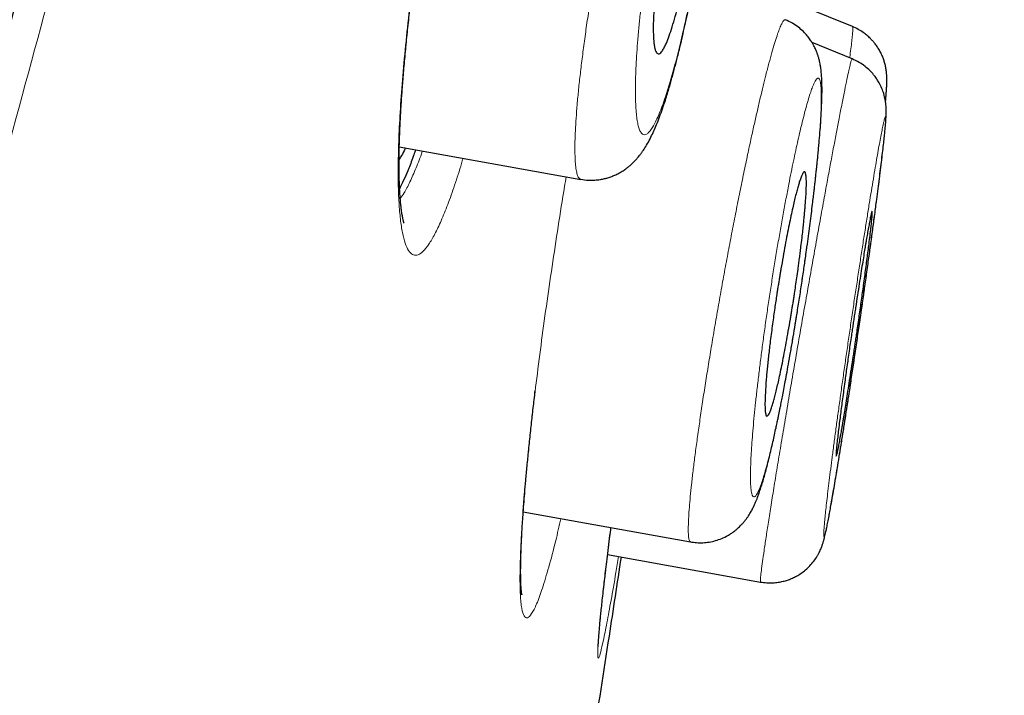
# Model space of a CAD drawing. Header units: millimetres. Extents: x 8 to 473, y 11 to 654.
# Tile 650 of 656: x 464.27 to 471.49, y 616.28 to 621.23. Entities that reach past the tile are written whole.
import ezdxf

# ---------------------------------------------------------------- set-up
doc = ezdxf.new("R2010")
doc.units = ezdxf.units.MM

msp = doc.modelspace()

# ---------------------------------------------------------------- linework, layer by layer
at = {"color": 7, "linetype": 'Continuous', "lineweight": 30}
for p, q in [((470.3811, 621.1838), (469.3087, 621.6206)), ((469.8869, 621.2333), (469.8871, 621.2333)), ((470.3805, 621.182), (470.3804, 621.1821)), ((470.3774, 620.9472), (470.0836, 621.0668)), ((467.0561, 620.3013), (468.3882, 620.0625)), ((468.3885, 620.064), (468.3883, 620.0641)), ((467.9653, 617.6212), (469.1919, 617.4014)), ((468.5843, 617.3079), (469.706, 617.1069))]:
    msp.add_line(p, q, dxfattribs=at)
at = {"color": 8, "linetype": 'Continuous', "lineweight": 0, "flags": 128}
for points in [[(467.0479, 620.1908), (467.0531, 620.2146), (467.0549, 620.2382)], [(468.0051, 618.073), (468.0052, 618.0739), (468.0056, 618.0796)]]:
    msp.add_lwpolyline(points, dxfattribs=at)
at = {"color": 7, "linetype": 'Continuous', "lineweight": 30}
for points, knots in [([(470.1608, 650.2847), (470.1654, 650.2685), (470.1751, 650.2342), (470.1654, 650.1301), (470.1214, 649.9157), (470.0193, 649.5055), (469.8502, 648.8522), (469.6064, 647.9407), (469.2849, 646.7779), (468.8814, 645.329), (468.4353, 643.7426), (467.9675, 642.0862), (467.5037, 640.4457), (466.9694, 638.5517), (466.3595, 636.3746), (465.6859, 633.9339), (464.9217, 631.1515), (464.0772, 628.0633), (463.1636, 624.7138), (462.2419, 621.3307), (461.3169, 617.9384), (460.0873, 613.4266), (458.5443, 607.7908), (456.6918, 601.0441), (454.8383, 594.3309), (452.9864, 587.6382), (451.1612, 581.0945), (449.3675, 574.6805), (447.6064, 568.3986), (446.0876, 562.982), (444.8124, 558.4382), (443.7808, 554.7617), (442.754, 551.1009), (442.091, 548.7319), (441.7579, 547.5418)], [0, 0, 0, 0, 0.026643, 0.056461, 0.086551, 0.11684, 0.14723, 0.177651, 0.208116, 0.238721, 0.269551, 0.290293, 0.311234, 0.332423, 0.353891, 0.375326, 0.396544, 0.421695, 0.446548, 0.471138, 0.49552, 0.519728, 0.567844, 0.615722, 0.66337, 0.710804, 0.758299, 0.802852, 0.847609, 0.892545, 0.919139, 0.945881, 0.972812, 1, 1, 1, 1]), ([(471.4836, 648.3303), (471.4879, 648.3155), (471.497, 648.2838), (471.4877, 648.1781), (471.4456, 647.9599), (471.3474, 647.5483), (471.1956, 646.941), (470.9982, 646.1797), (470.7686, 645.319), (470.4898, 644.2895), (470.1584, 643.0731), (469.787, 641.7247), (469.3798, 640.2544), (468.9431, 638.6817), (468.4864, 637.039), (468.0241, 635.3663), (467.5731, 633.7197), (467.092, 631.9576), (466.5304, 629.9002), (465.8857, 627.5387), (465.1596, 624.8816), (464.4179, 622.1717), (463.6656, 619.4295), (462.906, 616.6678), (461.888, 612.9715), (460.6042, 608.3349), (459.0557, 602.7627), (457.5018, 597.1937), (455.9437, 591.6319), (454.3834, 586.0743), (452.8986, 580.8141), (451.495, 575.8491), (450.1724, 571.1824), (448.8505, 566.5241), (447.6958, 562.4581), (446.7083, 558.9853), (445.8879, 556.0994), (445.0749, 553.2398), (444.2714, 550.4099), (443.7526, 548.575), (443.4929, 547.6567)], [0, 0, 0, 0, 0.0263947, 0.0567135, 0.0870843, 0.1174919, 0.1479186, 0.1722719, 0.1966285, 0.2209895, 0.2453683, 0.2697732, 0.2901329, 0.310517, 0.330927, 0.3462517, 0.3615813, 0.3769064, 0.39222, 0.4126117, 0.4329787, 0.453321, 0.473641, 0.4939369, 0.5142124, 0.554725, 0.5952005, 0.6356391, 0.6760307, 0.7163943, 0.7567769, 0.7907369, 0.8247232, 0.8587319, 0.8927619, 0.9141655, 0.9355885, 0.9570317, 0.9784983, 1, 1, 1, 1]), ([(460.6444, 608.3027), (461.1173, 610.0138), (461.8997, 612.8448), (462.9824, 616.7754), (463.8979, 620.0971), (464.8013, 623.3755), (465.6855, 626.583), (466.4915, 629.5046), (467.2094, 632.104), (467.8358, 634.3654), (468.4043, 636.404), (468.9075, 638.1972), (469.3495, 639.7726), (469.7997, 641.3816), (470.2317, 642.9392), (470.6217, 644.358), (470.9311, 645.4997), (471.19, 646.4851), (471.3738, 647.2217), (471.4627, 647.6035), (471.4684, 647.6886), (471.471, 647.7274)], [0, 0, 0, 0, 0.07218, 0.119423, 0.16681, 0.214126, 0.261298, 0.30868, 0.348246, 0.387639, 0.427185, 0.466788, 0.506244, 0.54568, 0.604911, 0.663838, 0.722099, 0.780103, 0.857413, 0.935071, 1, 1, 1, 1]), ([(468.388, 620.0628), (468.406, 620.0603), (468.4398, 620.0555), (468.4879, 620.0562), (468.5281, 620.0607), (468.5596, 620.0671), (468.5832, 620.0735), (468.6056, 620.0807), (468.6307, 620.0903), (468.661, 620.1045), (468.6903, 620.1212), (468.7161, 620.1385), (468.7366, 620.1543), (468.7523, 620.1675), (468.7664, 620.1804), (468.7814, 620.1952), (468.7983, 620.2133), (468.8152, 620.2335), (468.8295, 620.2521), (468.8411, 620.2683), (468.8573, 620.2924), (468.878, 620.3265), (468.9014, 620.3708), (468.9233, 620.4174), (468.9442, 620.4662), (468.9655, 620.5207), (468.9871, 620.5806), (469.0063, 620.6383), (469.0227, 620.6908), (469.036, 620.7351), (469.048, 620.7765), (469.0592, 620.8167), (469.0703, 620.8573), (469.0812, 620.8987), (469.0924, 620.9424), (469.1045, 620.9906), (469.1182, 621.0474), (469.1338, 621.114), (469.1513, 621.1914), (469.17, 621.2776), (469.1883, 621.3657), (469.2061, 621.4546), (469.2228, 621.5415), (469.2391, 621.63), (469.2547, 621.7175), (469.2703, 621.8097), (469.286, 621.9059), (469.3013, 622.0053), (469.3153, 622.1003), (469.3292, 622.2), (469.3427, 622.3028), (469.3557, 622.4092), (469.3668, 622.5067), (469.3765, 622.5986), (469.385, 622.686), (469.3927, 622.7737), (469.3983, 622.8465), (469.4023, 622.9045), (469.4048, 622.9463), (469.4069, 622.9837), (469.4084, 623.0155), (469.4096, 623.0419), (469.4104, 623.0638), (469.411, 623.0821), (469.4116, 623.1001), (469.4121, 623.12), (469.4126, 623.1438), (469.413, 623.1713), (469.4132, 623.2027), (469.4131, 623.2354), (469.4126, 623.2688), (469.4117, 623.302), (469.4102, 623.3371), (469.4083, 623.3688), (469.4062, 623.3953), (469.4044, 623.4149), (469.4027, 623.4314), (469.4005, 623.4501), (469.3973, 623.4735), (469.3928, 623.5014), (469.3871, 623.531), (469.3802, 623.5601), (469.3726, 623.5875), (469.364, 623.6136), (469.355, 623.6372), (469.3453, 623.6596), (469.3338, 623.6831), (469.3192, 623.7091), (469.3051, 623.7307), (469.2931, 623.7471), (469.285, 623.7577), (469.2764, 623.7681), (469.2663, 623.7796), (469.2514, 623.7953), (469.2294, 623.8161), (469.1981, 623.8409), (469.1583, 623.8668), (469.1275, 623.8807), (469.111, 623.8881)], [0, 0, 0, 0, 0.010985, 0.020597, 0.02866, 0.035049, 0.039684, 0.043276, 0.049422, 0.056532, 0.064545, 0.072151, 0.077827, 0.082441, 0.086766, 0.092347, 0.099215, 0.106821, 0.113482, 0.119453, 0.125175, 0.140822, 0.158658, 0.175239, 0.191937, 0.210218, 0.228744, 0.247202, 0.260452, 0.27199, 0.282099, 0.291978, 0.301774, 0.311317, 0.321066, 0.33181, 0.343596, 0.358252, 0.374248, 0.39158, 0.410243, 0.426128, 0.442837, 0.459509, 0.47568, 0.491357, 0.51028, 0.528467, 0.545925, 0.562654, 0.583819, 0.603678, 0.62339, 0.64061, 0.658431, 0.676851, 0.695867, 0.706068, 0.716066, 0.724949, 0.732673, 0.739238, 0.744641, 0.74921, 0.753284, 0.758429, 0.764678, 0.772037, 0.780595, 0.790727, 0.799643, 0.809538, 0.820426, 0.832214, 0.840525, 0.847303, 0.852542, 0.857504, 0.866143, 0.876177, 0.886309, 0.8963, 0.905486, 0.913581, 0.92098, 0.927018, 0.933475, 0.940841, 0.948795, 0.951868, 0.954863, 0.957781, 0.960782, 0.964734, 0.97119, 0.979286, 0.988936, 1, 1, 1, 1]), ([(467.0549, 620.2382), (467.0552, 620.2568), (467.0558, 620.2917), (467.0572, 620.3429), (467.0588, 620.3882), (467.0603, 620.4269), (467.0617, 620.4587), (467.0629, 620.4827), (467.0638, 620.4997), (467.0644, 620.5121), (467.065, 620.5233), (467.0657, 620.5355), (467.0664, 620.5489), (467.0677, 620.5713), (467.0697, 620.6046), (467.0726, 620.6493), (467.0761, 620.6989), (467.0801, 620.7531), (467.0848, 620.8136), (467.0922, 620.9017), (467.1027, 621.0169), (467.117, 621.1587), (467.1327, 621.3023), (467.1497, 621.447), (467.1679, 621.5923), (467.1884, 621.747), (467.2115, 621.9113), (467.2375, 622.0855), (467.265, 622.2602), (467.294, 622.4353), (467.3228, 622.6006), (467.3509, 622.7554), (467.378, 622.8997), (467.4058, 623.0426), (467.4306, 623.1661), (467.4462, 623.2408), (467.4521, 623.2693)], [0, 0, 0, 0, 0.026159, 0.049104, 0.068829, 0.085325, 0.098588, 0.10861, 0.115076, 0.119294, 0.12371, 0.128573, 0.133884, 0.139642, 0.154984, 0.172816, 0.190844, 0.210861, 0.232868, 0.256678, 0.305027, 0.352719, 0.399735, 0.446057, 0.491671, 0.536566, 0.589482, 0.641768, 0.693983, 0.746188, 0.798431, 0.84201, 0.88563, 0.929291, 0.973073, 1, 1, 1, 1]), ([(468.9554, 620.9836), (468.9593, 620.9841), (468.9671, 620.985), (468.9803, 620.9983), (468.9945, 621.0198), (469.0113, 621.0529), (469.0306, 621.0999), (469.0525, 621.1632), (469.0749, 621.237), (469.0974, 621.321), (469.1202, 621.4151), (469.1412, 621.51), (469.1601, 621.6023), (469.1735, 621.6718), (469.1833, 621.7253), (469.1897, 621.7616), (469.196, 621.7982), (469.2022, 621.8352), (469.2111, 621.8902), (469.2226, 621.9651), (469.2322, 622.0343), (469.2383, 622.0804), (469.2412, 622.1025), (469.244, 622.1247), (469.2467, 622.1471), (469.2494, 622.1696), (469.252, 622.1921), (469.2554, 622.2224), (469.2596, 622.2631), (469.2647, 622.3162), (469.2698, 622.3759), (469.2744, 622.4406), (469.2777, 622.5035), (469.2794, 622.5593), (469.2797, 622.6048), (469.279, 622.6351), (469.2781, 622.6544), (469.2775, 622.6656), (469.2767, 622.6758), (469.276, 622.6849), (469.2751, 622.6932), (469.2736, 622.7068), (469.271, 622.7241), (469.2669, 622.7423), (469.2621, 622.756), (469.2568, 622.7657), (469.2511, 622.7716), (469.2435, 622.7745), (469.2335, 622.7716), (469.2206, 622.7589), (469.2067, 622.7374), (469.1902, 622.7044), (469.171, 622.6574), (469.1491, 622.594), (469.1266, 622.5199), (469.1038, 622.4356), (469.0807, 622.3412), (469.0594, 622.2462), (469.0402, 622.1541), (469.0261, 622.0818), (469.0151, 622.0226), (469.007, 621.9773), (468.9991, 621.9315), (468.989, 621.8702), (468.9767, 621.7919), (468.9666, 621.7211), (468.9601, 621.6726), (468.9567, 621.6469), (468.9535, 621.6211), (468.9503, 621.5952), (468.9472, 621.5692), (468.9437, 621.5383), (468.9397, 621.5012), (468.9353, 621.4567), (468.931, 621.4086), (468.9269, 621.3577), (468.9234, 621.3048), (468.9206, 621.2493), (468.9191, 621.1964), (468.919, 621.1499), (468.9199, 621.1201), (468.9208, 621.102), (468.9214, 621.0926), (468.922, 621.0839), (468.9227, 621.0761), (468.9234, 621.069), (468.9241, 621.0626), (468.9261, 621.0458), (468.9301, 621.0227), (468.9374, 621.0005), (468.9452, 620.9877), (468.951, 620.9856), (468.9534, 620.9846)], [0, 0, 0, 0, 0.016531, 0.032809, 0.048836, 0.064617, 0.085274, 0.105509, 0.125331, 0.145152, 0.16539, 0.186058, 0.20185, 0.217892, 0.224382, 0.230912, 0.237484, 0.244097, 0.250752, 0.266918, 0.284161, 0.288181, 0.292257, 0.296386, 0.300571, 0.304809, 0.309103, 0.31345, 0.322302, 0.332994, 0.345527, 0.359898, 0.376109, 0.390705, 0.403971, 0.415906, 0.420231, 0.424351, 0.428266, 0.431975, 0.435479, 0.438777, 0.450092, 0.461059, 0.471679, 0.481953, 0.49188, 0.501461, 0.517925, 0.534156, 0.550158, 0.565934, 0.586616, 0.60691, 0.626827, 0.646768, 0.667075, 0.687759, 0.703528, 0.719517, 0.727598, 0.735736, 0.74393, 0.752181, 0.768553, 0.785839, 0.79052, 0.795263, 0.80007, 0.804939, 0.809872, 0.814867, 0.822762, 0.831679, 0.841618, 0.85258, 0.864564, 0.877571, 0.892816, 0.906435, 0.918429, 0.922103, 0.925592, 0.928897, 0.932017, 0.934953, 0.937705, 0.940272, 0.957265, 0.973406, 0.988696, 1, 1, 1, 1]), ([(469.1919, 617.4016), (469.2068, 617.3994), (469.237, 617.395), (469.2833, 617.3948), (469.33, 617.3997), (469.3763, 617.41), (469.4225, 617.4262), (469.4598, 617.4445), (469.4892, 617.4624), (469.5114, 617.4779), (469.535, 617.4969), (469.557, 617.5174), (469.5753, 617.5371), (469.5903, 617.5548), (469.6035, 617.5723), (469.6161, 617.5904), (469.6296, 617.6118), (469.6439, 617.6374), (469.6567, 617.6633), (469.6666, 617.6853), (469.6759, 617.7077), (469.6835, 617.7272), (469.6888, 617.7415), (469.6934, 617.7543), (469.6988, 617.7698), (469.7068, 617.7938), (469.7176, 617.8276), (469.7306, 617.8715), (469.7438, 617.919), (469.7573, 617.9701), (469.7708, 618.0239), (469.7841, 618.0793), (469.7967, 618.134), (469.8084, 618.1866), (469.8186, 618.2333), (469.827, 618.2731), (469.8338, 618.3055), (469.8395, 618.3335), (469.8448, 618.3595), (469.8507, 618.3885), (469.8578, 618.4244), (469.8665, 618.4688), (469.8766, 618.5211), (469.888, 618.5815), (469.9007, 618.6504), (469.9147, 618.728), (469.9298, 618.8138), (469.9455, 618.9049), (469.961, 618.9979), (469.9771, 619.0974), (469.9937, 619.2029), (470.0105, 619.3135), (470.0263, 619.421), (470.0401, 619.5182), (470.052, 619.6053), (470.0624, 619.6828), (470.0721, 619.7575), (470.0811, 619.8286), (470.0887, 619.8905), (470.0949, 619.9421), (470.0997, 619.9831), (470.1036, 620.0173), (470.1067, 620.045), (470.1091, 620.0666), (470.1111, 620.0845), (470.113, 620.1024), (470.1154, 620.1241), (470.1182, 620.1513), (470.1216, 620.1837), (470.1253, 620.2211), (470.1293, 620.2626), (470.1333, 620.3056), (470.1382, 620.3612), (470.1434, 620.4251), (470.1483, 620.494), (470.1519, 620.5548), (470.1545, 620.6085), (470.1561, 620.6565), (470.157, 620.7001), (470.157, 620.7398), (470.1564, 620.7715), (470.1554, 620.7974), (470.1543, 620.8175), (470.1528, 620.837), (470.151, 620.8561), (470.1484, 620.8779), (470.1441, 620.905), (470.1384, 620.9327), (470.1317, 620.9579), (470.1248, 620.9795), (470.1163, 621.0025), (470.1072, 621.0234), (470.0974, 621.0433), (470.0861, 621.0635), (470.0702, 621.0884), (470.0483, 621.1174), (470.0196, 621.1488), (469.9831, 621.1807), (469.9388, 621.2111), (469.9049, 621.2265), (469.8873, 621.2345)], [0, 0, 0, 0, 0.008513, 0.017224, 0.026084, 0.035038, 0.04403, 0.053597, 0.058765, 0.064183, 0.069677, 0.076844, 0.082903, 0.088426, 0.093478, 0.099314, 0.107116, 0.116805, 0.126582, 0.135753, 0.143891, 0.150928, 0.156806, 0.162682, 0.16941, 0.176987, 0.192179, 0.207629, 0.223102, 0.23861, 0.254444, 0.269616, 0.283669, 0.29662, 0.308486, 0.316973, 0.324347, 0.330566, 0.335762, 0.341576, 0.349533, 0.358926, 0.369753, 0.382014, 0.395705, 0.410823, 0.427364, 0.444886, 0.462127, 0.479007, 0.499611, 0.519689, 0.53925, 0.558296, 0.573161, 0.587691, 0.601882, 0.615731, 0.628826, 0.638383, 0.646671, 0.65369, 0.65944, 0.663922, 0.667319, 0.670711, 0.675334, 0.681187, 0.688271, 0.696586, 0.706131, 0.716549, 0.726758, 0.746336, 0.764803, 0.782163, 0.798415, 0.813835, 0.828742, 0.84314, 0.857165, 0.865162, 0.873164, 0.88091, 0.888119, 0.895461, 0.904438, 0.914607, 0.922161, 0.928135, 0.933568, 0.939841, 0.94341, 0.948017, 0.953836, 0.960873, 0.969097, 0.978441, 0.988795, 1, 1, 1, 1]), ([(470.6231, 620.6327), (470.6239, 620.6417), (470.6258, 620.6621), (470.6277, 620.6864), (470.6293, 620.7074), (470.6303, 620.7229), (470.6311, 620.7368), (470.6317, 620.7496), (470.6323, 620.7633), (470.6327, 620.7794), (470.6328, 620.7964), (470.6324, 620.8152), (470.631, 620.8395), (470.6277, 620.868), (470.6222, 620.8972), (470.6148, 620.9255), (470.6054, 620.9533), (470.5933, 620.982), (470.5788, 621.0101), (470.5614, 621.0378), (470.5449, 621.0602), (470.5284, 621.0798), (470.5105, 621.0986), (470.4871, 621.12), (470.4576, 621.1426), (470.422, 621.165), (470.3949, 621.1771), (470.3807, 621.1834)], [0, 0, 0, 0, 0.060491, 0.137603, 0.183981, 0.22711, 0.266996, 0.303642, 0.340566, 0.384374, 0.427462, 0.472723, 0.516663, 0.560345, 0.601101, 0.636977, 0.668641, 0.697648, 0.733704, 0.766722, 0.797245, 0.817166, 0.843017, 0.874611, 0.911641, 0.953647, 1, 1, 1, 1]), ([(469.7061, 617.107), (469.7213, 617.1048), (469.7509, 617.1005), (469.7945, 617.1004), (469.8348, 617.1043), (469.8711, 617.1115), (469.9034, 617.1208), (469.9337, 617.1323), (469.9641, 617.1467), (469.9962, 617.1654), (470.0292, 617.1893), (470.0617, 617.2185), (470.0913, 617.2517), (470.1122, 617.2812), (470.1266, 617.305), (470.1364, 617.3235), (470.1446, 617.3409), (470.1526, 617.3598), (470.1586, 617.376), (470.1643, 617.3933), (470.1684, 617.4071), (470.1711, 617.4169), (470.1729, 617.4234), (470.1746, 617.43), (470.1773, 617.4408), (470.181, 617.4564), (470.1861, 617.4795), (470.1921, 617.508), (470.1997, 617.5459), (470.2078, 617.5881), (470.2162, 617.6338), (470.2248, 617.6816), (470.2344, 617.7362), (470.2451, 617.798), (470.2568, 617.8675), (470.2694, 617.9435), (470.2826, 618.0248), (470.2963, 618.1097), (470.3102, 618.1972), (470.3242, 618.287), (470.3384, 618.3785), (470.3543, 618.4814), (470.3717, 618.596), (470.3905, 618.7218), (470.4092, 618.8475), (470.4275, 618.9723), (470.4453, 619.0954), (470.4627, 619.2172), (470.4798, 619.338), (470.4966, 619.4583), (470.513, 619.5771), (470.5289, 619.6937), (470.5441, 619.807), (470.5572, 619.9067), (470.5685, 619.9934), (470.5779, 620.0679), (470.5867, 620.1386), (470.5951, 620.2078), (470.6028, 620.2725), (470.6093, 620.3307), (470.6146, 620.3791), (470.6186, 620.419), (470.6217, 620.4513), (470.6239, 620.4775), (470.6255, 620.4977), (470.6267, 620.5167), (470.6275, 620.5339), (470.628, 620.5488), (470.6282, 620.5646), (470.6279, 620.5822), (470.627, 620.5991), (470.6252, 620.6181), (470.6225, 620.6377), (470.619, 620.6568), (470.6141, 620.6776), (470.6057, 620.7059), (470.5925, 620.7401), (470.5744, 620.7752), (470.5551, 620.8053), (470.5342, 620.8329), (470.5068, 620.8629), (470.4715, 620.8938), (470.4282, 620.9237), (470.3946, 620.939), (470.3772, 620.947)], [0, 0, 0, 0, 0.008057, 0.015698, 0.022814, 0.029314, 0.035128, 0.040456, 0.046348, 0.052922, 0.060161, 0.068024, 0.076115, 0.084239, 0.088338, 0.09247, 0.096664, 0.101073, 0.108797, 0.115666, 0.12124, 0.125573, 0.129203, 0.132936, 0.136783, 0.147968, 0.160059, 0.175663, 0.192594, 0.210858, 0.22559, 0.2411, 0.257398, 0.274493, 0.292326, 0.310808, 0.32925, 0.347487, 0.365526, 0.383371, 0.401023, 0.418482, 0.441458, 0.464091, 0.486386, 0.508358, 0.530028, 0.551466, 0.573132, 0.595108, 0.617384, 0.639945, 0.662781, 0.685885, 0.703396, 0.721069, 0.738914, 0.756939, 0.77735, 0.796376, 0.813935, 0.830026, 0.844648, 0.857799, 0.869474, 0.879495, 0.890491, 0.896462, 0.903519, 0.90898, 0.915019, 0.920911, 0.925179, 0.929398, 0.933648, 0.937926, 0.946224, 0.954184, 0.959347, 0.965296, 0.972434, 0.980688, 0.989934, 1, 1, 1, 1]), ([(467.1021, 620.2931), (467.1007, 620.29), (467.0906, 620.2686), (467.0746, 620.2403), (467.0608, 620.2198), (467.0548, 620.211)], [0, 0, 0, 0, 0.08775, 0.603606, 1, 1, 1, 1]), ([(467.0913, 619.7403), (467.0913, 619.7402), (467.0914, 619.7401), (467.0905, 619.7427), (467.089, 619.7474), (467.0872, 619.7539), (467.085, 619.7624), (467.0826, 619.7732), (467.0799, 619.7864), (467.0771, 619.8019), (467.0743, 619.8191), (467.0718, 619.837), (467.0697, 619.8538), (467.0682, 619.8673), (467.067, 619.8787), (467.0659, 619.8899), (467.0645, 619.9043), (467.063, 619.9223), (467.0614, 619.9441), (467.0598, 619.9701), (467.0582, 620.0006), (467.0567, 620.0362), (467.0555, 620.0772), (467.0547, 620.1243), (467.0544, 620.1776), (467.0547, 620.217), (467.0549, 620.2374)], [0, 0, 0, 0, 0.023152, 0.061561, 0.09899, 0.137039, 0.175859, 0.216825, 0.260287, 0.305205, 0.349909, 0.393127, 0.430071, 0.460242, 0.476296, 0.497193, 0.523418, 0.554977, 0.591877, 0.634122, 0.681717, 0.734665, 0.792968, 0.856625, 0.925636, 1, 1, 1, 1]), ([(467.1759, 620.2798), (467.1716, 620.2672), (467.1546, 620.2172), (467.1277, 620.1478), (467.0953, 620.0711), (467.0729, 620.0222), (467.0609, 620.0006), (467.0584, 619.9962)], [0, 0, 0, 0, 0.103649, 0.412004, 0.668199, 0.933007, 1, 1, 1, 1]), ([(469.7531, 618.3244), (469.7554, 618.3253), (469.76, 618.327), (469.7685, 618.3408), (469.7781, 618.3627), (469.7881, 618.391), (469.7981, 618.4234), (469.8079, 618.4582), (469.8181, 618.4975), (469.8288, 618.541), (469.8403, 618.5909), (469.8527, 618.6482), (469.8662, 618.714), (469.8803, 618.7861), (469.895, 618.8643), (469.91, 618.948), (469.9218, 619.0165), (469.9302, 619.0669), (469.9353, 619.0979), (469.9404, 619.1293), (469.9455, 619.1611), (469.9505, 619.1932), (469.9566, 619.2328), (469.9638, 619.2814), (469.9724, 619.3405), (469.979, 619.3878), (469.9837, 619.422), (469.9864, 619.4419), (469.9891, 619.4621), (469.9918, 619.4826), (469.9945, 619.5034), (469.9972, 619.5244), (469.9999, 619.5457), (470.0044, 619.5823), (470.0102, 619.6307), (470.0166, 619.6867), (470.0216, 619.7337), (470.0255, 619.7722), (470.0283, 619.8029), (470.03, 619.8225), (470.031, 619.8337), (470.0314, 619.8387), (470.0318, 619.8431), (470.0321, 619.847), (470.0324, 619.8505), (470.0326, 619.8534), (470.0347, 619.8789), (470.038, 619.9236), (470.0411, 619.9799), (470.0425, 620.0257), (470.0422, 620.0578), (470.0409, 620.0797), (470.0393, 620.0945), (470.0371, 620.1055), (470.0345, 620.1131), (470.0315, 620.1175), (470.0272, 620.1193), (470.0213, 620.1156), (470.013, 620.1023), (470.0035, 620.0804), (469.9937, 620.0522), (469.9837, 620.0198), (469.974, 619.9851), (469.9637, 619.9457), (469.9531, 619.9021), (469.9415, 619.8521), (469.9289, 619.7946), (469.9153, 619.7287), (469.901, 619.6564), (469.8862, 619.5783), (469.8711, 619.4946), (469.8592, 619.4263), (469.8507, 619.3761), (469.8456, 619.3452), (469.8404, 619.3139), (469.8353, 619.2823), (469.8303, 619.2503), (469.8244, 619.2125), (469.8176, 619.1677), (469.8099, 619.115), (469.8019, 619.0591), (469.7937, 619.0001), (469.7855, 618.9387), (469.778, 618.8793), (469.7712, 618.8234), (469.7652, 618.7719), (469.7597, 618.7224), (469.7549, 618.6749), (469.7507, 618.6298), (469.7464, 618.5777), (469.7426, 618.5219), (469.7397, 618.4665), (469.7384, 618.4207), (469.7387, 618.3842), (469.7404, 618.3567), (469.7435, 618.3379), (469.7473, 618.3271), (469.7506, 618.3258), (469.752, 618.3252)], [0, 0, 0, 0, 0.015938, 0.031793, 0.047567, 0.063264, 0.07577, 0.088231, 0.100647, 0.113022, 0.125356, 0.13952, 0.154111, 0.169133, 0.184587, 0.200476, 0.216801, 0.222342, 0.227932, 0.233571, 0.239258, 0.244995, 0.25078, 0.260449, 0.271051, 0.282587, 0.286164, 0.289823, 0.293562, 0.297383, 0.301285, 0.305268, 0.309331, 0.313476, 0.326446, 0.337949, 0.347983, 0.35655, 0.363649, 0.369279, 0.370618, 0.371837, 0.372936, 0.373915, 0.374775, 0.375514, 0.376134, 0.394101, 0.411407, 0.428055, 0.444044, 0.454341, 0.464346, 0.474059, 0.483481, 0.492613, 0.501454, 0.517351, 0.533178, 0.548939, 0.564635, 0.57715, 0.589628, 0.60207, 0.614478, 0.626854, 0.641082, 0.655718, 0.670763, 0.686219, 0.70209, 0.718376, 0.7239, 0.72947, 0.735086, 0.740749, 0.746459, 0.752215, 0.761004, 0.770455, 0.780569, 0.791346, 0.802787, 0.81489, 0.825338, 0.835786, 0.846234, 0.856682, 0.867131, 0.877579, 0.894927, 0.911801, 0.9282, 0.944126, 0.959581, 0.974564, 0.989079, 1, 1, 1, 1]), ([(470.2619, 618.0318), (470.2629, 618.0337), (470.2651, 618.0377), (470.271, 618.0625), (470.2783, 618.0979), (470.2865, 618.141), (470.2933, 618.1785), (470.2988, 618.2098), (470.3027, 618.232), (470.3067, 618.2554), (470.3108, 618.2799), (470.3165, 618.3138), (470.324, 618.3598), (470.3337, 618.4209), (470.3446, 618.4898), (470.3565, 618.5665), (470.3696, 618.651), (470.3806, 618.7234), (470.3893, 618.7805), (470.3952, 618.8202), (470.4013, 618.8609), (470.4075, 618.9024), (470.4173, 618.9694), (470.4306, 619.0615), (470.447, 619.1762), (470.4601, 619.2719), (470.4704, 619.3492), (470.4785, 619.4099), (470.4863, 619.4679), (470.4935, 619.5229), (470.5008, 619.5802), (470.5078, 619.6372), (470.5142, 619.691), (470.5192, 619.7358), (470.5228, 619.7717), (470.5251, 619.7989), (470.526, 619.8175), (470.5258, 619.828), (470.5243, 619.831), (470.5211, 619.8229), (470.5154, 619.7991), (470.5081, 619.7635), (470.5, 619.7205), (470.4932, 619.683), (470.4877, 619.6517), (470.4838, 619.6295), (470.4798, 619.6061), (470.4757, 619.5815), (470.47, 619.5476), (470.4624, 619.5016), (470.4527, 619.4405), (470.4418, 619.3717), (470.4298, 619.295), (470.4168, 619.2106), (470.4056, 619.1382), (470.397, 619.0812), (470.391, 619.0415), (470.3849, 619.0009), (470.3787, 618.9594), (470.3689, 618.8925), (470.3555, 618.8004), (470.339, 618.6858), (470.3258, 618.59), (470.3155, 618.5126), (470.3073, 618.4518), (470.2996, 618.3937), (470.2923, 618.3387), (470.285, 618.2813), (470.278, 618.2242), (470.2716, 618.1702), (470.2667, 618.1253), (470.2627, 618.0854), (470.2603, 618.0543), (470.2598, 618.035), (470.2611, 618.0333), (470.2616, 618.0326)], [0, 0, 0, 0, 0.0203545, 0.0409136, 0.061684, 0.0774095, 0.0932603, 0.0996386, 0.1060375, 0.1124572, 0.1188979, 0.1253597, 0.1380861, 0.151654, 0.1660643, 0.1813179, 0.1974155, 0.2143576, 0.2213738, 0.2285255, 0.2358126, 0.2432351, 0.2507931, 0.2716793, 0.2925672, 0.3134569, 0.3258752, 0.3383501, 0.3508821, 0.3634715, 0.3761185, 0.3929623, 0.4094659, 0.4256311, 0.4414597, 0.4569535, 0.4721148, 0.4869455, 0.5014481, 0.5217764, 0.5423236, 0.5630963, 0.5788326, 0.5947022, 0.6010901, 0.6074999, 0.6139318, 0.6203859, 0.6268624, 0.6395918, 0.6531598, 0.6675674, 0.6828155, 0.6989046, 0.7158353, 0.7228462, 0.7299921, 0.7372728, 0.7446886, 0.7522394, 0.7731171, 0.7939967, 0.8148782, 0.8273444, 0.8398458, 0.8523826, 0.8649553, 0.8775641, 0.8944887, 0.9110589, 0.9272762, 0.9431423, 0.963748, 0.9837383, 1, 1, 1, 1]), ([(468.0056, 618.0793), (468.0098, 618.1203), (468.018, 618.2004), (468.0315, 618.3227), (468.0432, 618.4265), (468.0508, 618.4904), (468.0536, 618.5135)], [0, 0, 0, 0, 0.295474, 0.577872, 0.847261, 1, 1, 1, 1]), ([(467.9548, 617.0145), (467.9549, 617.0143), (467.9552, 617.0134), (467.9542, 617.0184), (467.9529, 617.0281), (467.9513, 617.0427), (467.9499, 617.0599), (467.9488, 617.0772), (467.9481, 617.0934), (467.9475, 617.1078), (467.947, 617.1244), (467.9466, 617.1429), (467.9464, 617.1619), (467.9463, 617.1798), (467.9464, 617.1951), (467.9464, 617.2075), (467.9465, 617.2182), (467.9467, 617.2295), (467.9469, 617.2432), (467.9472, 617.2602), (467.9477, 617.2818), (467.9484, 617.3087), (467.9495, 617.3417), (467.9511, 617.3803), (467.9532, 617.4251), (467.9559, 617.4765), (467.9594, 617.5352), (467.9638, 617.6017), (467.9693, 617.6766), (467.9759, 617.7607), (467.984, 617.8546), (467.9936, 617.9587), (468.0012, 618.034), (468.0051, 618.0728)], [0, 0, 0, 0, 0.010443, 0.048861, 0.086247, 0.122708, 0.15815, 0.193945, 0.213532, 0.23496, 0.258234, 0.283357, 0.308341, 0.329838, 0.347786, 0.361116, 0.371522, 0.382714, 0.396825, 0.413854, 0.433806, 0.460029, 0.490032, 0.523821, 0.561403, 0.602784, 0.647973, 0.696981, 0.749821, 0.806513, 0.86708, 0.93156, 1, 1, 1, 1]), ([(468.5151, 616.6321), (468.5151, 616.6328), (468.5152, 616.634), (468.5154, 616.6397), (468.5157, 616.6459), (468.516, 616.6529), (468.5164, 616.6599), (468.5168, 616.6669), (468.5172, 616.6734), (468.5176, 616.6795), (468.5183, 616.6902), (468.5194, 616.7059), (468.5215, 616.7323), (468.5243, 616.7656), (468.5282, 616.8083), (468.5328, 616.8549), (468.538, 616.9055), (468.5437, 616.9596), (468.5504, 617.0206), (468.5576, 617.0841), (468.5653, 617.1503), (468.5735, 617.2191), (468.5828, 617.2966), (468.5932, 617.3808), (468.602, 617.4512), (468.6074, 617.4938), (468.6089, 617.5059)], [0, 0, 0, 0, 0.032904, 0.065647, 0.095172, 0.121457, 0.144484, 0.163915, 0.180182, 0.193278, 0.204528, 0.243948, 0.282221, 0.338023, 0.394762, 0.455239, 0.508918, 0.565214, 0.62412, 0.685676, 0.737067, 0.792397, 0.851678, 0.914916, 0.975844, 1, 1, 1, 1]), ([(467.6602, 611.0923), (467.7139, 611.3941), (467.8608, 612.2191), (468.0909, 613.5684), (468.3495, 615.1392), (468.5473, 616.3795), (468.6557, 617.0966), (468.685, 617.2899)], [0, 0, 0, 0, 0.1464005, 0.4001892, 0.6536155, 0.9066572, 1, 1, 1, 1])]:
    msp.add_open_spline(points, degree=3, knots=knots, dxfattribs=at)
at = {"color": 8, "linetype": 'Continuous', "lineweight": 0}
for points, knots in [([(471.4351, 646.6861), (471.4333, 646.6535), (471.4298, 646.5884), (471.3834, 646.3811), (471.2845, 645.9866), (471.1326, 645.4041), (470.9358, 644.6706), (470.7047, 643.8307), (470.4236, 642.8277), (470.0885, 641.641), (469.7139, 640.3206), (469.3035, 638.8812), (468.8645, 637.339), (468.3682, 635.5875), (467.8104, 633.5941), (467.1954, 631.3602), (466.5358, 628.9456), (465.8447, 626.4059), (465.1326, 623.7831), (464.4063, 621.1058), (463.6719, 618.3993), (462.9328, 615.6763), (461.9393, 612.014), (460.683, 607.4016), (459.1593, 601.8443), (457.6254, 596.2852), (456.0846, 590.7315), (454.5407, 585.2171), (452.9922, 579.7392), (451.4461, 574.2969), (449.8963, 568.8612), (448.5538, 564.1568), (447.4236, 560.1913), (446.5054, 556.9608), (445.6027, 553.7704), (444.7146, 550.6135), (444.1548, 548.5845), (443.8737, 547.5661)], [0, 0, 0, 0, 0.030875, 0.061712, 0.092529, 0.123402, 0.148227, 0.17321, 0.198303, 0.223286, 0.248239, 0.269168, 0.290108, 0.310917, 0.33167, 0.352646, 0.373652, 0.39457, 0.415527, 0.436491, 0.457375, 0.478202, 0.499018, 0.541033, 0.583124, 0.625219, 0.667272, 0.709317, 0.75061, 0.791934, 0.833292, 0.874698, 0.899774, 0.92478, 0.949757, 0.974781, 1, 1, 1, 1]), ([(468.3883, 620.0641), (468.3848, 620.0648), (468.3766, 620.0665), (468.3664, 620.0835), (468.3571, 620.1123), (468.3503, 620.1527), (468.3459, 620.2039), (468.3439, 620.2657), (468.3444, 620.3376), (468.3473, 620.4194), (468.3527, 620.5108), (468.3605, 620.6114), (468.3709, 620.7208), (468.3837, 620.8383), (468.3988, 620.9628), (468.416, 621.0932), (468.4351, 621.2285), (468.4561, 621.3681), (468.4788, 621.5111), (468.5032, 621.657), (468.5291, 621.8048), (468.5564, 621.954), (468.585, 622.1036), (468.6147, 622.2527), (468.6453, 622.4003), (468.6765, 622.5454), (468.7082, 622.6871), (468.74, 622.8246), (468.7701, 622.9496), (468.7983, 623.0624), (468.8245, 623.1636), (468.8504, 623.2597), (468.8758, 623.3502), (468.9006, 623.4346), (468.9263, 623.5175), (468.9526, 623.5972), (468.9791, 623.6717), (469.0042, 623.7358), (469.0277, 623.7893), (469.0494, 623.8318), (469.0694, 623.8633), (469.0872, 623.8827), (469.1012, 623.891), (469.1082, 623.8878), (469.1108, 623.8866)], [0, 0, 0, 0, 0.017755, 0.042817, 0.067783, 0.092648, 0.117442, 0.142191, 0.166918, 0.191649, 0.21641, 0.241233, 0.266151, 0.291181, 0.31615, 0.341034, 0.365852, 0.390618, 0.415344, 0.440044, 0.464734, 0.489437, 0.514179, 0.538988, 0.56381, 0.588633, 0.613459, 0.638281, 0.663096, 0.683766, 0.704427, 0.725082, 0.745737, 0.766406, 0.787096, 0.811883, 0.836635, 0.861368, 0.886096, 0.910832, 0.935591, 0.960389, 0.985251, 1, 1, 1, 1]), ([(469.3701, 623.4381), (469.3669, 623.4428), (469.3605, 623.4521), (469.3494, 623.4576), (469.3373, 623.4567), (469.3241, 623.4489), (469.3099, 623.4343), (469.2935, 623.4115), (469.2751, 623.3796), (469.2546, 623.3372), (469.2333, 623.2865), (469.2111, 623.2274), (469.1894, 623.1639), (469.1684, 623.0978), (469.1485, 623.0307), (469.1283, 622.9589), (469.108, 622.8824), (469.0875, 622.8012), (469.0655, 622.7101), (469.0424, 622.6093), (469.0184, 622.4991), (468.9949, 622.3858), (468.972, 622.2694), (468.9499, 622.151), (468.9287, 622.0316), (468.9087, 621.912), (468.8899, 621.7923), (468.8724, 621.6727), (468.8562, 621.5542), (468.8415, 621.4383), (468.8285, 621.3262), (468.8172, 621.2181), (468.8077, 621.114), (468.7999, 621.0146), (468.794, 620.9207), (468.79, 620.8336), (468.788, 620.7532), (468.788, 620.6798), (468.7899, 620.6135), (468.7937, 620.5549), (468.7993, 620.5048), (468.8068, 620.4635), (468.816, 620.431), (468.827, 620.4073), (468.8396, 620.3928), (468.8539, 620.3878), (468.8697, 620.3926), (468.887, 620.407), (468.9057, 620.4309), (468.9255, 620.4638), (468.9462, 620.5057), (468.9679, 620.5565), (468.9905, 620.6162), (469.0125, 620.6804), (469.0336, 620.747), (469.0535, 620.8143), (469.0735, 620.8862), (469.0936, 620.9628), (469.1138, 621.044), (469.1354, 621.1353), (469.1581, 621.2365), (469.1817, 621.3471), (469.2045, 621.4604), (469.2267, 621.5765), (469.2481, 621.695), (469.2686, 621.8147), (469.288, 621.9348), (469.3061, 622.0546), (469.3231, 622.1739), (469.3386, 622.292), (469.3528, 622.4079), (469.3654, 622.5202), (469.3764, 622.6284), (469.3857, 622.7326), (469.3934, 622.832), (469.3993, 622.9258), (469.4034, 623.0131), (469.4056, 623.0936), (469.406, 623.1672), (469.4045, 623.2336), (469.4012, 623.2923), (469.3961, 623.3424), (469.3893, 623.3836), (469.3808, 623.4165), (469.3736, 623.4309), (469.3701, 623.4381)], [0, 0, 0, 0, 0.010468, 0.020852, 0.031202, 0.041565, 0.051992, 0.062528, 0.075237, 0.087766, 0.100191, 0.112589, 0.125036, 0.135492, 0.145866, 0.156206, 0.166559, 0.176974, 0.187498, 0.200088, 0.212558, 0.224986, 0.237447, 0.250017, 0.262456, 0.274839, 0.28725, 0.299771, 0.312482, 0.325048, 0.337506, 0.34993, 0.362396, 0.374978, 0.387474, 0.399885, 0.412292, 0.424771, 0.437399, 0.450042, 0.462544, 0.474976, 0.487409, 0.499917, 0.512474, 0.52494, 0.537393, 0.549912, 0.562575, 0.57511, 0.587547, 0.599965, 0.612447, 0.625071, 0.63553, 0.6459, 0.65623, 0.666569, 0.676967, 0.687473, 0.700135, 0.712639, 0.725061, 0.737478, 0.749968, 0.762496, 0.774925, 0.787335, 0.799806, 0.812416, 0.825006, 0.837481, 0.849912, 0.862371, 0.874929, 0.887415, 0.899829, 0.912248, 0.92475, 0.937412, 0.950047, 0.962548, 0.97499, 0.987449, 1, 1, 1, 1]), ([(467.0479, 620.1908), (467.0494, 620.2561), (467.0523, 620.3868), (467.065, 620.6108), (467.0835, 620.8514), (467.1079, 621.1082), (467.1378, 621.3776), (467.173, 621.657), (467.2131, 621.9435), (467.2578, 622.2343), (467.3068, 622.5267), (467.3594, 622.8171), (467.4073, 623.0663), (467.4381, 623.214), (467.4498, 623.2696)], [0, 0, 0, 0, 0.086162, 0.172439, 0.258835, 0.345295, 0.431727, 0.518038, 0.604166, 0.690105, 0.775994, 0.861991, 0.948134, 1, 1, 1, 1]), ([(469.1921, 617.4023), (469.1903, 617.4028), (469.1861, 617.4039), (469.1813, 617.4168), (469.1774, 617.4406), (469.1756, 617.4777), (469.176, 617.5258), (469.1786, 617.5846), (469.1834, 617.6539), (469.1904, 617.7332), (469.1995, 617.8222), (469.2108, 617.9206), (469.2241, 618.028), (469.2396, 618.1438), (469.2569, 618.2669), (469.2759, 618.396), (469.2964, 618.5304), (469.3183, 618.6692), (469.3415, 618.8118), (469.3659, 618.9572), (469.3914, 619.1048), (469.4178, 619.2537), (469.445, 619.4033), (469.4729, 619.5526), (469.5012, 619.7006), (469.5297, 619.8463), (469.5583, 619.989), (469.5868, 620.1277), (469.6134, 620.2541), (469.638, 620.3686), (469.6607, 620.4714), (469.6829, 620.5694), (469.7045, 620.662), (469.7253, 620.7487), (469.7466, 620.8343), (469.7681, 620.9169), (469.7894, 620.9946), (469.8092, 621.062), (469.8273, 621.119), (469.8436, 621.165), (469.8582, 621.2001), (469.8707, 621.2234), (469.8804, 621.2353), (469.885, 621.2339), (469.8869, 621.2333)], [0, 0, 0, 0, 0.016193, 0.037167, 0.062259, 0.08725, 0.112167, 0.137036, 0.16188, 0.18672, 0.211579, 0.236485, 0.261469, 0.286561, 0.311616, 0.336586, 0.361491, 0.386344, 0.411155, 0.435936, 0.460698, 0.485457, 0.510236, 0.535061, 0.559906, 0.58476, 0.60962, 0.634482, 0.65934, 0.680049, 0.70075, 0.721445, 0.742139, 0.762843, 0.783572, 0.808418, 0.83323, 0.858024, 0.88281, 0.907599, 0.932402, 0.95723, 0.982103, 1, 1, 1, 1]), ([(470.36, 620.9542), (470.3616, 620.9659), (470.3664, 621.0018), (470.3725, 621.051), (470.3781, 621.1015), (470.3818, 621.141), (470.3825, 621.1574), (470.3829, 621.1656)], [0, 0, 0, 0, 0.10694, 0.329522, 0.552456, 0.775877, 1, 1, 1, 1]), ([(470.3829, 621.1656), (470.3829, 621.1718), (470.3829, 621.1819), (470.3811, 621.182), (470.3805, 621.182)], [0, 0, 0, 0, 0.620395, 1, 1, 1, 1]), ([(469.7062, 617.1081), (469.7059, 617.1079), (469.7048, 617.1073), (469.7045, 617.1172), (469.7063, 617.1423), (469.7116, 617.1896), (469.7201, 617.2541), (469.7317, 617.3354), (469.7461, 617.4326), (469.7634, 617.545), (469.7834, 617.6719), (469.806, 617.8123), (469.831, 617.9648), (469.8579, 618.1272), (469.8866, 618.2978), (469.9166, 618.4749), (469.9478, 618.6568), (469.9798, 618.8421), (470.0124, 619.0289), (470.0453, 619.2159), (470.0781, 619.4011), (470.1107, 619.5831), (470.1426, 619.76), (470.1716, 619.9189), (470.1975, 620.06), (470.2205, 620.1841), (470.2425, 620.3011), (470.2631, 620.4102), (470.284, 620.5187), (470.3044, 620.6231), (470.3237, 620.7197), (470.3403, 620.8003), (470.3532, 620.86), (470.3629, 620.902), (470.3698, 620.9292), (470.3747, 620.945), (470.3763, 620.9458), (470.377, 620.9462)], [0, 0, 0, 0, 0.009597, 0.030647, 0.062159, 0.093526, 0.1248, 0.156019, 0.187216, 0.218424, 0.249682, 0.281045, 0.312407, 0.343681, 0.374897, 0.406068, 0.437198, 0.468288, 0.499343, 0.530383, 0.561452, 0.592575, 0.623746, 0.654946, 0.679915, 0.704877, 0.72983, 0.754777, 0.779735, 0.810898, 0.842008, 0.873091, 0.904167, 0.929042, 0.95394, 0.978879, 1, 1, 1, 1]), ([(470.1401, 620.7936), (470.1383, 620.7973), (470.1348, 620.8047), (470.1281, 620.8072), (470.1204, 620.8035), (470.1118, 620.7928), (470.1021, 620.7754), (470.0907, 620.7498), (470.0776, 620.7148), (470.0626, 620.6691), (470.0466, 620.615), (470.0296, 620.5528), (470.0127, 620.4866), (469.9963, 620.4183), (469.9804, 620.3491), (469.9642, 620.2754), (469.9476, 620.1971), (469.9306, 620.1143), (469.9123, 620.0216), (469.8927, 619.9195), (469.8721, 619.8081), (469.8516, 619.6939), (469.8314, 619.577), (469.8116, 619.4581), (469.7923, 619.3384), (469.7737, 619.2188), (469.7559, 619.0993), (469.7388, 618.9801), (469.7227, 618.8625), (469.7076, 618.7476), (469.6937, 618.6362), (469.681, 618.5285), (469.6696, 618.4252), (469.6596, 618.3274), (469.651, 618.2354), (469.6441, 618.1497), (469.6386, 618.0709), (469.6348, 617.9994), (469.6325, 617.9358), (469.6319, 617.8803), (469.6328, 617.8329), (469.6353, 617.7939), (469.6393, 617.764), (469.645, 617.7433), (469.6521, 617.7321), (469.6608, 617.7306), (469.6709, 617.7388), (469.6825, 617.7568), (469.6954, 617.7842), (469.7094, 617.8207), (469.7246, 617.8664), (469.7408, 617.9208), (469.758, 617.9835), (469.7749, 618.05), (469.7913, 618.1187), (469.8072, 618.1884), (469.8234, 618.2628), (469.84, 618.3415), (469.8567, 618.4241), (469.8746, 618.516), (469.8938, 618.6178), (469.9141, 618.7296), (469.9343, 618.8445), (469.9541, 618.9616), (469.9735, 619.0803), (469.9924, 619.2), (470.0107, 619.32), (470.0282, 619.4395), (470.0449, 619.5584), (470.0607, 619.6761), (470.0756, 619.7913), (470.0893, 619.9027), (470.1018, 620.0099), (470.1131, 620.1128), (470.1231, 620.2108), (470.1317, 620.3031), (470.1388, 620.3889), (470.1445, 620.4677), (470.1486, 620.5394), (470.1512, 620.6037), (470.1522, 620.66), (470.1517, 620.7074), (470.1495, 620.7456), (470.1458, 620.7754), (470.142, 620.7875), (470.1401, 620.7936)], [0, 0, 0, 0, 0.010476, 0.020865, 0.031214, 0.041572, 0.051986, 0.062503, 0.075008, 0.087522, 0.100113, 0.112606, 0.125002, 0.13544, 0.145805, 0.156142, 0.1665, 0.176926, 0.187466, 0.200064, 0.212539, 0.224968, 0.237423, 0.249982, 0.26243, 0.274821, 0.287236, 0.299756, 0.312458, 0.324924, 0.3374, 0.34997, 0.362493, 0.37496, 0.3874, 0.399882, 0.412428, 0.424908, 0.437383, 0.449867, 0.462366, 0.47495, 0.487469, 0.499926, 0.51247, 0.524927, 0.537376, 0.549899, 0.562575, 0.575028, 0.58751, 0.60007, 0.612572, 0.625056, 0.635402, 0.645789, 0.656264, 0.666656, 0.677036, 0.687452, 0.699947, 0.712463, 0.725044, 0.737528, 0.74994, 0.762463, 0.774892, 0.787305, 0.799781, 0.812397, 0.825006, 0.837491, 0.849921, 0.862372, 0.874914, 0.887429, 0.899862, 0.912287, 0.924784, 0.937428, 0.949995, 0.962457, 0.974892, 0.987381, 1, 1, 1, 1]), ([(470.6241, 620.5138), (470.6238, 620.5165), (470.6232, 620.5219), (470.6212, 620.5216), (470.6182, 620.5149), (470.6142, 620.5013), (470.6092, 620.4809), (470.6029, 620.4521), (470.5951, 620.4139), (470.5857, 620.3648), (470.5752, 620.3075), (470.5635, 620.2423), (470.5509, 620.1693), (470.5373, 620.0891), (470.5228, 620.002), (470.5076, 619.9086), (470.4916, 619.809), (470.4749, 619.704), (470.4578, 619.5948), (470.4404, 619.4825), (470.4228, 619.3674), (470.405, 619.2495), (470.3871, 619.1297), (470.3692, 619.0091), (470.3516, 618.8889), (470.3344, 618.7695), (470.3174, 618.6509), (470.3009, 618.5339), (470.285, 618.4197), (470.2698, 618.3095), (470.2554, 618.2035), (470.2419, 618.1018), (470.2293, 618.0053), (470.2177, 617.9147), (470.2073, 617.831), (470.1981, 617.7543), (470.1901, 617.685), (470.1833, 617.6239), (470.1779, 617.571), (470.1738, 617.5265), (470.1711, 617.4906), (470.1697, 617.4639), (470.1697, 617.4476), (470.1709, 617.4401), (470.173, 617.4398), (470.1761, 617.4463), (470.1802, 617.4595), (470.1852, 617.4797), (470.1916, 617.5079), (470.1994, 617.5458), (470.2089, 617.5949), (470.2196, 617.6526), (470.2313, 617.7184), (470.244, 617.7918), (470.2577, 617.8723), (470.2721, 617.9596), (470.2873, 618.0531), (470.3033, 618.153), (470.3199, 618.2581), (470.3369, 618.3675), (470.3542, 618.4804), (470.3718, 618.5961), (470.3895, 618.7139), (470.4072, 618.8331), (470.4248, 618.9531), (470.4422, 619.0733), (470.4594, 619.1927), (470.4762, 619.3112), (470.4926, 619.4283), (470.5084, 619.5426), (470.5235, 619.6531), (470.5378, 619.7591), (470.5513, 619.8606), (470.5639, 619.9572), (470.5755, 620.0479), (470.5859, 620.1319), (470.5952, 620.2085), (470.6033, 620.2778), (470.6102, 620.3392), (470.6158, 620.3925), (470.62, 620.4369), (470.6228, 620.4721), (470.6243, 620.4989), (470.6241, 620.5088), (470.6241, 620.5138)], [0, 0, 0, 0, 0.010446, 0.020815, 0.031157, 0.041519, 0.051949, 0.062496, 0.075008, 0.087526, 0.100109, 0.1126, 0.125014, 0.137536, 0.149967, 0.162385, 0.174871, 0.187501, 0.200055, 0.212506, 0.224931, 0.237406, 0.250008, 0.262552, 0.274998, 0.287422, 0.299901, 0.31251, 0.325049, 0.337492, 0.349916, 0.362397, 0.375013, 0.387456, 0.399944, 0.412497, 0.424974, 0.437442, 0.449943, 0.462446, 0.475027, 0.487551, 0.500025, 0.510472, 0.520853, 0.531215, 0.541606, 0.552073, 0.562661, 0.575096, 0.587587, 0.600169, 0.612671, 0.625132, 0.637629, 0.650038, 0.662439, 0.674914, 0.687541, 0.700046, 0.712559, 0.725135, 0.737622, 0.750035, 0.76258, 0.775023, 0.787441, 0.799911, 0.81251, 0.825096, 0.837564, 0.849989, 0.862446, 0.875012, 0.88758, 0.900036, 0.912458, 0.924923, 0.937508, 0.949968, 0.962451, 0.975017, 0.987525, 1, 1, 1, 1]), ([(467.524, 620.2174), (467.5163, 620.1911), (467.4911, 620.1051), (467.4493, 619.9802), (467.3992, 619.8433), (467.351, 619.7291), (467.305, 619.6369), (467.2617, 619.5679), (467.2215, 619.5227), (467.1847, 619.5021), (467.1519, 619.5071), (467.1232, 619.5371), (467.0988, 619.591), (467.0789, 619.6679), (467.0636, 619.7668), (467.0532, 619.8873), (467.0473, 620.0267), (467.0477, 620.1361), (467.0479, 620.1908)], [0, 0, 0, 0, 0.028592, 0.093483, 0.158362, 0.223232, 0.288068, 0.352837, 0.41751, 0.482079, 0.546638, 0.611302, 0.676081, 0.740941, 0.805825, 0.870667, 0.935405, 1, 1, 1, 1]), ([(467.0632, 619.921), (467.0724, 619.9341), (467.0953, 619.9664), (467.1341, 620.0413), (467.1788, 620.1443), (467.2096, 620.2219), (467.2255, 620.2697), (467.2259, 620.2709)], [0, 0, 0, 0, 0.183813, 0.45371, 0.723582, 0.993126, 1, 1, 1, 1]), ([(468.0018, 618.0558), (468.0105, 618.138), (468.0279, 618.3023), (468.0702, 618.6567), (468.1325, 619.1276), (468.2057, 619.618), (468.2562, 619.9373), (468.2765, 620.0579), (468.2806, 620.0818)], [0, 0, 0, 0, 0.138069, 0.276233, 0.552393, 0.828109, 0.965803, 1, 1, 1, 1]), ([(468.2417, 617.5717), (468.2289, 617.5166), (468.1979, 617.3829), (468.1521, 617.2109), (468.105, 617.0551), (468.0629, 616.941), (468.0261, 616.8682), (467.9952, 616.8378), (467.9707, 616.8505), (467.9532, 616.9071), (467.9431, 617.007), (467.9402, 617.1464), (467.9446, 617.323), (467.9562, 617.5348), (467.9745, 617.7772), (467.9927, 617.9629), (468.0018, 618.0558)], [0, 0, 0, 0, 0.051382, 0.124655, 0.197985, 0.271047, 0.343952, 0.416769, 0.489573, 0.562487, 0.635433, 0.708281, 0.781104, 0.853947, 0.926872, 1, 1, 1, 1]), ([(468.665, 617.2935), (468.6584, 617.2541), (468.6383, 617.1338), (468.6092, 616.9689), (468.5781, 616.8003), (468.5525, 616.6728), (468.5325, 616.586), (468.5188, 616.5448), (468.5116, 616.5491), (468.5109, 616.5969), (468.5164, 616.6867), (468.5281, 616.8172), (468.5459, 616.9861), (468.5703, 617.1957), (468.5916, 617.3713), (468.6061, 617.4841), (468.6089, 617.5059)], [0, 0, 0, 0, 0.038335, 0.116953, 0.195496, 0.274006, 0.352547, 0.431119, 0.509759, 0.588487, 0.667226, 0.745858, 0.824291, 0.902666, 0.981215, 1, 1, 1, 1])]:
    msp.add_open_spline(points, degree=3, knots=knots, dxfattribs=at)

doc.saveas('drawing.dxf')
